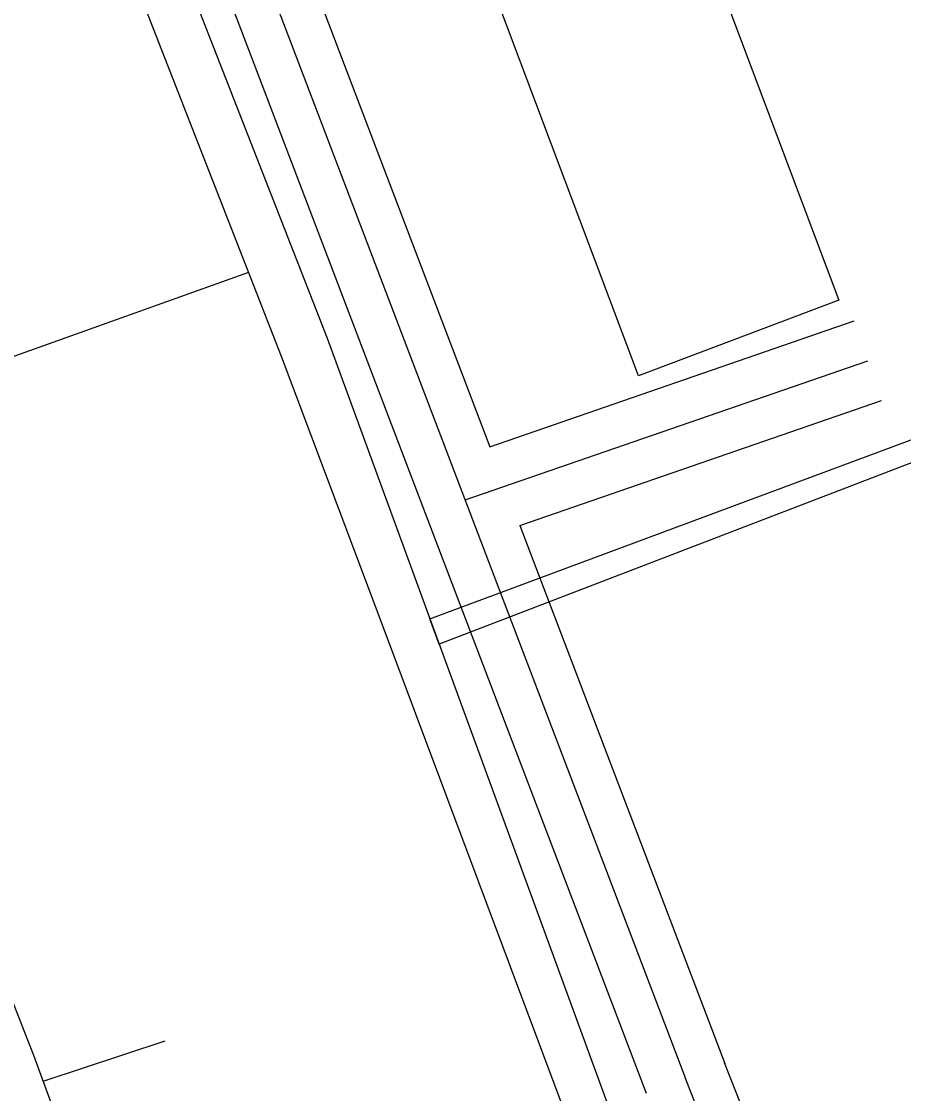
# Model space of a CAD drawing. Extents: x 3694830 to 3732949, y 415201 to 440970.
# Drawn here: x 3712227.3 to 3712541.9, y 431438.7 to 431820.8 of the extents above; entities that cross this region are included whole.
import ezdxf

# ---------------------------------------------------------------- set-up
doc = ezdxf.new("R2010")
doc.units = 0
for name, color, linetype in [('V-BLDG-OTLN', 7, 'Continuous'), ('V-ROAD-CNTR', 7, 'Continuous'), ('V-UTIL-LINE', 7, 'Continuous')]:
    doc.layers.add(name, color=color, linetype=linetype)

msp = doc.modelspace()

# ---------------------------------------------------------------- linework, layer by layer
at = {"layer": 'V-BLDG-OTLN'}
msp.add_lwpolyline([(3712434.72, 431944.85), (3712518.82, 431721.42), (3712447.41, 431694.54), (3712363.36, 431917.99)], close=True, dxfattribs=at)
at = {"layer": 'V-ROAD-CNTR'}
for points in [[(3711621.35, 433661.75), (3711689.78, 433480.56), (3711863.97, 433025.84), (3711995.65, 432676.62), (3712097.4, 432412.37), (3712309.41, 431850.22), (3712464.08, 431444.08)], [(3712189.66, 432210.25), (3712323.43, 431855.54), (3712394.4, 431669.18)], [(3712245.75, 431976.5), (3712295.38, 431844.91), (3712450.06, 431438.74)], [(3714346.93, 431717.28), (3713730.4, 431484.18), (3713073.72, 431231.3), (3712789.16, 431121.04), (3712648.56, 431067.32), (3712619.2, 431072.02), (3712600.97, 431097.88), (3712464.08, 431444.08)], [(3712394.4, 431669.18), (3712524.23, 431714.05)], [(3712385.56, 431650.26), (3712529.13, 431699.87)], [(3712405.09, 431641.13), (3712534.03, 431685.69)], [(3712405.09, 431641.13), (3712478.1, 431449.42)], [(3713470.68, 431400.24), (3713068.32, 431245.29), (3712783.77, 431135.04), (3712646.96, 431082.76), (3712627.82, 431085.83), (3712614.26, 431105.06), (3712478.03, 431449.6)]]:
    msp.add_lwpolyline(points, dxfattribs=at)
at = {"layer": 'V-UTIL-LINE'}
msp.add_line((3712235.09, 431443.09), (3712278.52, 431457.43), dxfattribs=at)
for points in [[(3712476.56, 432579.59), (3712062.84, 432425.07), (3712224.2, 431994.8), (3712336.37, 431707.95)], [(3712045.58, 432416.14), (3712207.73, 431988.5), (3712319.94, 431701.52)], [(3712308.28, 431731.35), (3712098.51, 431656.39), (3712098.5, 431654.33), (3711931.66, 431590.06), (3711905, 431659)], [(3712336.37, 431707.95), (3712494.96, 431274.93), (3712596.79, 431013.59), (3712600.29, 431004.62)], [(3712319.94, 431701.52), (3712356.19, 431605.2), (3712424.35, 431423.34), (3712495.71, 431235.28), (3712558.63, 431068.37), (3712585.76, 430998.02), (3712600.29, 431004.62), (3712726.5, 431049.74), (3712865.82, 431104.24), (3713018.48, 431162.15), (3713024.49, 431164.43), (3713038.94, 431169.9)], [(3712442.57, 431246.44), (3712324, 431200.63), (3712231.73, 431452.25), (3712145.24, 431673.09)], [(3712550, 431665.5), (3712376.32, 431598.87), (3712373.01, 431607.89), (3712548.41, 431673.08)]]:
    msp.add_lwpolyline(points, dxfattribs=at)

doc.saveas('drawing.dxf')
